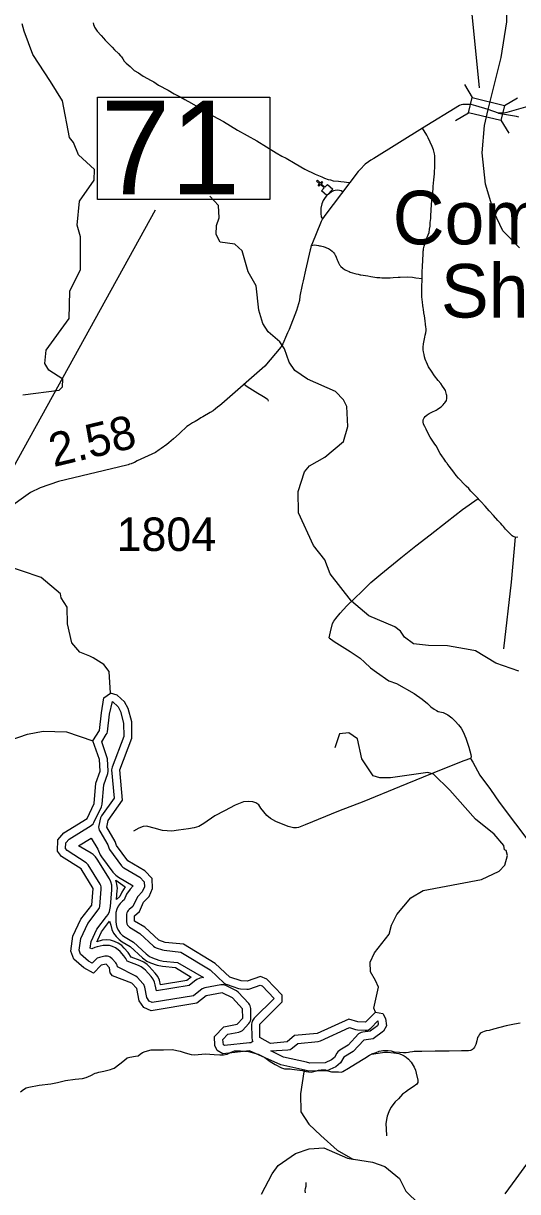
# Model space of a CAD drawing. Extents: x 2290615 to 2522933, y 819489 to 1012715.
# Drawn here: x 2484274 to 2491654, y 860488 to 877925 of the extents above; entities that cross this region are included whole.
import ezdxf

# ---------------------------------------------------------------- set-up
doc = ezdxf.new("R2010")
doc.units = 0
for name, color, linetype in [('Exist Civil Demographics Community Label', 7, 'Continuous'), ('Exist Cultural Church CELL', 7, 'Continuous'), ('Exist Hydrographic Buffer Line', 7, 'Continuous'), ('Exist Hydrographic Creek Single Shore', 7, 'Continuous'), ('Exist Hydrographic Lake Shore', 7, 'Continuous'), ('Exist Hydrographic Misc Water Feature', 7, 'Continuous'), ('Exist Road Non-System Type 51', 7, 'Continuous'), ('Exist Road Secondary Mileage Hundredths English Label', 7, 'Continuous'), ('Exist Road Secondary Structure Standard Bridge CELL', 7, 'Continuous'), ('Exist Road Secondary Structure Standard Bridge Number Label', 7, 'Continuous'), ('Exist Road Secondary Type 51 Attributed', 7, 'Continuous'), ('Exist Road Secondary Type 51 Number Label', 7, 'Continuous'), ('Exist Utilities Electrical Transmission Line', 7, 'Continuous')]:
    doc.layers.add(name, color=color, linetype=linetype)

msp = doc.modelspace()

# ---------------------------------------------------------------- linework, layer by layer
at = {"layer": 'Exist Cultural Church CELL'}
msp.add_lwpolyline([(2488725, 875426), (2488764, 875468), (2488708, 875520), (2488686, 875496), (2488674, 875507), (2488696, 875531), (2488652, 875572), (2488663, 875583), (2488707, 875543), (2488729, 875566), (2488741, 875555), (2488719, 875532), (2488775, 875480), (2488814, 875522), (2488892, 875449), (2488803, 875354)], close=True, dxfattribs=at)
at = {"layer": 'Exist Hydrographic Buffer Line'}
for points in [[(2487278, 862670), (2487260, 862681), (2487251, 862757), (2487329, 862837), (2487490, 862868), (2487528, 862882), (2487545, 862894), (2487640, 862998), (2487654, 863018), (2487663, 863037), (2487668, 863057), (2487670, 863078), (2487668, 863220), (2487661, 863260), (2487652, 863279), (2487640, 863296), (2487483, 863465), (2487455, 863487), (2487296, 863564), (2487265, 863574), (2487244, 863576), (2487223, 863574), (2486981, 863528), (2486943, 863514), (2486813, 863413), (2486197, 863313), (2486152, 863333), (2486117, 863384), (2486086, 863542), (2486072, 863579), (2486060, 863596), (2485978, 863683), (2485951, 863705), (2485681, 863843), (2485675, 863868), (2485666, 863887), (2485654, 863904), (2485601, 863964), (2485571, 863988), (2485552, 863997), (2485532, 864002), (2485511, 864004), (2485490, 864002), (2485411, 863985), (2485376, 863972), (2485359, 863960), (2485299, 863898), (2485248, 863927), (2485129, 864030), (2485106, 864090), (2485130, 864266), (2485236, 864492), (2485391, 864692), (2485409, 864724), (2485414, 864744), (2485437, 865005), (2485435, 865036), (2485430, 865057), (2485421, 865075), (2485239, 865367), (2485214, 865396), (2484926, 865578), (2484904, 865608), (2484907, 865692), (2484956, 865749), (2485287, 865954), (2485316, 865979), (2485328, 865996), (2485438, 866233), (2485449, 866272), (2485475, 866558), (2485533, 866727), (2485540, 866766), (2485529, 866947), (2485522, 866979), (2485445, 867201), (2485512, 867311), (2485523, 867332), (2485528, 867352), (2485558, 867617), (2485606, 867803), (2485690, 867724), (2485725, 867656), (2485771, 867481), (2485775, 867280), (2485600, 866824), (2485594, 866802), (2485592, 866782), (2485629, 866363), (2485442, 866095), (2485428, 866067), (2485401, 865954), (2485398, 865927), (2485400, 865906), (2485405, 865885), (2485414, 865867), (2485536, 865663), (2485549, 865620), (2485560, 865593), (2485739, 865352)], [(2486260, 863486), (2486243, 863573), (2486231, 863614), (2486211, 863659), (2486182, 863699), (2486096, 863792), (2486071, 863815), (2486031, 863843), (2485992, 863862), (2485823, 863927), (2485805, 863967), (2485776, 864007), (2485720, 864071), (2485691, 864099), (2485651, 864127), (2485607, 864147), (2485560, 864160), (2485511, 864164), (2485463, 864160), (2485377, 864142), (2485340, 864131), (2485296, 864110), (2485272, 864124), (2485285, 864220), (2485373, 864408), (2485517, 864594), (2485539, 864625), (2485559, 864669), (2485572, 864717), (2485575, 864742), (2485596, 864992), (2485597, 865015), (2485593, 865064), (2485580, 865111), (2485560, 865155), (2485375, 865452), (2485352, 865484), (2485317, 865518), (2485286, 865541), (2485099, 865649), (2485288, 865766), (2485388, 865599), (2485395, 865575), (2485422, 865513), (2485440, 865486), (2485611, 865257), (2485655, 865210), (2485694, 865182), (2485915, 865052), (2485868, 865004), (2485815, 864926), (2485778, 864843), (2485752, 864822), (2485718, 864787), (2485690, 864747), (2485669, 864703), (2485656, 864656), (2485652, 864607), (2485654, 864518), (2485658, 864477), (2485671, 864429), (2485692, 864385), (2485719, 864345), (2485754, 864311), (2485792, 864284), (2485917, 864210), (2486108, 864035), (2486157, 863999), (2486201, 863978), (2486296, 863945), (2486360, 863930), (2486573, 863909), (2486964, 863684), (2486907, 863673), (2486863, 863652), (2486829, 863630), (2486747, 863564), (2486260, 863486)], [(2485739, 865352), (2485758, 865332), (2485775, 865320), (2486012, 865181), (2486079, 865114), (2486080, 865035), (2486050, 864962), (2485984, 864893), (2485961, 864860), (2485908, 864744), (2485855, 864699), (2485840, 864684), (2485828, 864667), (2485819, 864648), (2485814, 864628), (2485812, 864607), (2485814, 864522), (2485821, 864484), (2485830, 864465), (2485842, 864448), (2485857, 864433), (2486013, 864339), (2486216, 864153), (2486237, 864137), (2486256, 864129), (2486349, 864096), (2486377, 864090), (2486625, 864064), (2487063, 863798), (2487274, 863602), (2487296, 863586), (2487315, 863578), (2487486, 863521), (2487516, 863515), (2487608, 863509), (2487637, 863511), (2487656, 863516), (2487811, 863570), (2487837, 863559), (2488016, 863371), (2487718, 863075), (2487698, 863049), (2487689, 863031), (2487684, 863010), (2487682, 862989), (2487685, 862788), (2487692, 862748), (2487701, 862729), (2487671, 862708), (2487650, 862709), (2487278, 862670)], [(2485664, 864846), (2485676, 864985), (2485677, 865015), (2485671, 865078), (2485655, 865139), (2485796, 865038), (2485742, 864959), (2485712, 864893), (2485664, 864846)], [(2486323, 863577), (2486306, 863642), (2486280, 863699), (2486244, 863750), (2486154, 863847), (2486123, 863877), (2486071, 863913), (2486020, 863937), (2485881, 863990), (2485838, 864059), (2485779, 864124), (2485743, 864160), (2485691, 864196), (2485634, 864223), (2485573, 864239), (2485511, 864244), (2485449, 864239), (2485372, 864218), (2485385, 864246), (2485442, 864366), (2485560, 864527), (2485580, 864463), (2485596, 864402), (2485622, 864345), (2485658, 864294), (2485702, 864249), (2485751, 864215), (2485870, 864145), (2486053, 863976), (2486117, 863930), (2486174, 863903), (2486270, 863869), (2486352, 863851), (2486547, 863831), (2486779, 863690), (2486713, 863640), (2486323, 863577)], [(2488550, 862408), (2488499, 862419), (2488158, 862493), (2487970, 862590), (2488225, 862604), (2488255, 862611), (2488274, 862620), (2488291, 862632), (2488370, 862701), (2488673, 862728), (2488712, 862738), (2489143, 862936), (2489233, 862908), (2489263, 862903), (2489379, 862898), (2489405, 862900), (2489425, 862905), (2489444, 862914), (2489461, 862926), (2489566, 863035), (2489571, 862987), (2489559, 862961), (2489452, 862885), (2489340, 862870), (2489315, 862864), (2489296, 862855), (2489279, 862843), (2489123, 862674), (2488998, 862599), (2488968, 862573), (2488956, 862556), (2488919, 862492), (2488874, 862456), (2488778, 862411), (2488550, 862408)]]:
    msp.add_lwpolyline(points, dxfattribs=at)
at = {"layer": 'Exist Hydrographic Creek Single Shore'}
msp.add_line((2489194, 860975), (2489201, 860973), dxfattribs=at)
for points in [[(2491681, 874576), (2491435, 874829), (2491297, 875112), (2491173, 875527), (2491123, 875992), (2491158, 876400), (2491216, 876638), (2491290, 876937), (2491407, 877415), (2491490, 877947), (2491481, 878465), (2491410, 878705), (2491342, 878804), (2491295, 879095), (2491270, 879126), (2491236, 879654), (2491216, 879817), (2491008, 880308), (2490742, 880786), (2490411, 881137), (2490174, 881327)], [(2485264, 868478), (2485117, 868540), (2484998, 868679), (2484935, 868963), (2484930, 869212), (2484836, 869352), (2484827, 869411), (2484539, 869656), (2483953, 869852), (2483801, 869944), (2483560, 870202), (2483401, 870427), (2483331, 870617), (2483317, 870975)], [(2485576, 867928), (2485553, 868252), (2485477, 868358), (2485317, 868456), (2485264, 868478)], [(2482483, 864565), (2482703, 864846), (2482920, 865834), (2483079, 866293), (2483208, 866538), (2483453, 866801), (2483708, 867012), (2484063, 867220), (2484336, 867316), (2484568, 867362), (2484919, 867350), (2485313, 867215)], [(2488474, 862302), (2488461, 862277), (2488412, 861946), (2488416, 861679), (2488537, 861495), (2488717, 861327), (2488957, 861109), (2489194, 860975)], [(2487828, 860449), (2487990, 860752), (2488079, 860880), (2488335, 861058), (2488542, 861129), (2488758, 861141), (2489111, 860988), (2489194, 860975)], [(2489201, 860973), (2489487, 860928), (2489671, 860863), (2489891, 860685), (2489986, 860495), (2490181, 860299), (2490290, 860232), (2490651, 860105), (2490867, 860134), (2491090, 860231), (2491409, 860136), (2491653, 859965), (2492382, 859253)]]:
    msp.add_lwpolyline(points, dxfattribs=at)
at = {"layer": 'Exist Hydrographic Lake Shore'}
for points in [[(2485313, 867215), (2485410, 867373), (2485439, 867634), (2485477, 867859), (2485576, 867928)], [(2489532, 863168), (2489384, 863018), (2489268, 863023), (2489134, 863064), (2488662, 862847), (2488321, 862817), (2488214, 862724), (2487965, 862701), (2487805, 862789), (2487802, 862989), (2488137, 863322), (2488136, 863420), (2487907, 863660), (2487814, 863699), (2487616, 863629), (2487524, 863635), (2487356, 863690), (2487136, 863895), (2486664, 864181), (2486389, 864209), (2486297, 864241), (2486085, 864436), (2485934, 864525), (2485932, 864607), (2486006, 864669), (2486070, 864810), (2486152, 864895), (2486200, 865012), (2486198, 865163), (2486087, 865277), (2485835, 865424), (2485664, 865654), (2485647, 865712), (2485518, 865927), (2485541, 866026), (2485753, 866330), (2485712, 866782), (2485895, 867258), (2485891, 867498), (2485838, 867699), (2485786, 867799), (2485676, 867896), (2485576, 867928)], [(2488474, 862302), (2488120, 862379), (2487650, 862589), (2487251, 862547), (2487167, 862596), (2487132, 862670), (2487130, 862805), (2487269, 862948), (2487468, 862986), (2487550, 863078), (2487548, 863219), (2487395, 863383), (2487244, 863456), (2487003, 863410), (2486863, 863299), (2486181, 863189), (2486072, 863237), (2486004, 863336), (2485968, 863519), (2485891, 863601), (2485606, 863711), (2485572, 863752), (2485562, 863827), (2485511, 863884), (2485436, 863868), (2485322, 863748), (2485179, 863828), (2485027, 863960), (2484983, 864076), (2485013, 864300), (2485133, 864555), (2485296, 864765), (2485317, 865015), (2485137, 865304), (2484842, 865489), (2484783, 865571), (2484788, 865739), (2484878, 865841), (2485224, 866056), (2485329, 866283), (2485357, 866583), (2485420, 866766), (2485409, 866940), (2485313, 867215)], [(2489532, 863168), (2489640, 863147), (2489683, 863073), (2489694, 862965), (2489653, 862881), (2489497, 862770), (2489356, 862751), (2489200, 862580), (2489060, 862496), (2489011, 862412), (2488937, 862353), (2488805, 862292), (2488538, 862287), (2488474, 862302)]]:
    msp.add_lwpolyline(points, dxfattribs=at)
at = {"layer": 'Exist Hydrographic Misc Water Feature'}
for points in [[(2484268, 872383), (2484809, 872451), (2484858, 872502), (2484864, 872617), (2484653, 872750), (2484593, 872849), (2484615, 873047), (2484957, 873520), (2484967, 873928), (2485128, 874250), (2485128, 874739), (2485075, 874914), (2485110, 875273), (2485330, 875584), (2485336, 875742), (2485099, 875965), (2485021, 876146), (2484961, 876219), (2484860, 876770), (2484680, 877058), (2484415, 877461), (2484284, 877810), (2484257, 877917)], [(2490944, 868575), (2490607, 868633), (2490323, 868638), (2490098, 868665), (2489963, 868764), (2489903, 868854), (2489818, 868919), (2489432, 869081), (2489171, 869300), (2488855, 869710), (2488777, 869917), (2488606, 870133), (2488381, 870620), (2488376, 870938), (2488471, 871231), (2488544, 871323), (2488776, 871450), (2489055, 871682), (2489118, 871908), (2489104, 872209), (2489053, 872306), (2488934, 872429), (2488514, 872615), (2488328, 872745), (2488243, 872867), (2488173, 873067), (2488105, 873173), (2487927, 873320), (2487850, 873445), (2487788, 873643), (2487749, 874009), (2487628, 874217), (2487540, 874532), (2487430, 874629), (2487213, 874660), (2487152, 874776), (2487158, 874907), (2487198, 875024), (2487187, 875207), (2487059, 875346)], [(2491670, 868256), (2491326, 868377), (2491023, 868561), (2490944, 868575)], [(2489532, 863168), (2489506, 863227), (2489575, 863538), (2489532, 863638), (2489455, 863769), (2489453, 863911), (2489517, 864054), (2489737, 864333), (2489768, 864465), (2489848, 864626), (2490061, 864871), (2490242, 864984), (2491115, 865147), (2491379, 865270), (2491461, 865362), (2491500, 865504), (2491482, 865579), (2491457, 865588), (2491448, 865653), (2491303, 865825), (2491024, 866046), (2490642, 866480), (2490396, 866717), (2490312, 866743), (2489755, 866664), (2489597, 866664), (2489497, 866693), (2489326, 866949), (2489262, 867248), (2489135, 867338), (2488994, 867319), (2488923, 867110)]]:
    msp.add_lwpolyline(points, dxfattribs=at)
at = {"layer": 'Exist Road Non-System Type 51'}
msp.add_line((2491616, 870257), (2491656, 870262), dxfattribs=at)
for points in [[(2485316, 877933), (2485321, 877907), (2485330, 877881), (2485337, 877867), (2485345, 877851), (2485376, 877808), (2485435, 877743), (2485471, 877703), (2485496, 877676), (2485537, 877632), (2485602, 877570), (2485634, 877532), (2485693, 877475), (2485726, 877440), (2485738, 877426), (2485761, 877396), (2485781, 877362), (2485810, 877332), (2485866, 877281), (2485930, 877222), (2485994, 877185), (2486062, 877136), (2486182, 877070), (2486221, 877051), (2486290, 877004), (2486437, 876926), (2486525, 876874), (2486625, 876825), (2486684, 876791), (2486785, 876734), (2486949, 876639), (2487103, 876543), (2487260, 876458), (2487469, 876330), (2487761, 876173), (2488049, 875992), (2488132, 875945), (2488198, 875911), (2488332, 875833), (2488477, 875747), (2488631, 875676), (2488730, 875632), (2488772, 875617), (2488826, 875597), (2488858, 875588), (2488897, 875573), (2488978, 875568), (2489012, 875566), (2489066, 875561), (2489100, 875556), (2489136, 875548)], [(2491368, 876584), (2491489, 876565), (2491548, 876556), (2491579, 876551), (2491606, 876544), (2491633, 876540), (2491668, 876532)], [(2490230, 874116), (2490229, 874154), (2490230, 874216), (2490230, 874232), (2490231, 874280), (2490239, 874404), (2490242, 874468), (2490243, 874502), (2490245, 874526), (2490247, 874540), (2490249, 874560), (2490252, 874580), (2490256, 874600), (2490274, 874656), (2490286, 874691), (2490293, 874712), (2490299, 874726), (2490309, 874746), (2490320, 874769), (2490331, 874805), (2490339, 874851), (2490346, 874899), (2490349, 874951), (2490358, 875011), (2490357, 875055), (2490362, 875132), (2490368, 875227), (2490392, 875455), (2490393, 875490), (2490403, 875589), (2490410, 875681), (2490414, 875733), (2490415, 875752), (2490418, 875775), (2490418, 875803), (2490419, 875829), (2490418, 875854), (2490418, 875896), (2490416, 875947), (2490412, 875976), (2490409, 875996), (2490396, 876039), (2490378, 876088), (2490349, 876151), (2490319, 876218), (2490297, 876254), (2490235, 876359)], [(2489037, 875413), (2489019, 875424), (2489016, 875426), (2488994, 875432), (2488960, 875436), (2488929, 875432), (2488904, 875424), (2488876, 875410), (2488839, 875383), (2488831, 875377), (2488809, 875360), (2488801, 875353), (2488780, 875326), (2488750, 875279), (2488732, 875231), (2488716, 875165), (2488716, 875163), (2488715, 875147), (2488715, 875145), (2488713, 875121), (2488713, 875088), (2488721, 875035), (2488729, 875021), (2488741, 875009)], [(2488572, 874609), (2488620, 874618), (2488678, 874611), (2488696, 874607), (2488712, 874603), (2488750, 874594), (2488782, 874585), (2488802, 874577), (2488829, 874566), (2488860, 874547), (2488885, 874526), (2488906, 874505), (2488918, 874487), (2488924, 874477), (2488928, 874469), (2488943, 874436), (2488957, 874398), (2488968, 874374), (2488978, 874350), (2488989, 874332), (2488995, 874322), (2489003, 874309), (2489007, 874303), (2489015, 874294), (2489044, 874269), (2489070, 874252), (2489088, 874242), (2489140, 874219), (2489155, 874213), (2489221, 874194), (2489245, 874189), (2489275, 874181), (2489303, 874174), (2489313, 874172), (2489416, 874156), (2489464, 874149), (2489494, 874143), (2489552, 874134), (2489596, 874131), (2489626, 874127), (2489658, 874128), (2489688, 874129), (2489750, 874129), (2489794, 874130), (2489868, 874135), (2489884, 874138), (2489898, 874138), (2490016, 874142), (2490082, 874137), (2490108, 874132), (2490132, 874126), (2490230, 874116)], [(2491063, 870833), (2491042, 870855), (2490981, 870918), (2490956, 870945), (2490934, 870969), (2490924, 870981), (2490887, 871016), (2490875, 871028), (2490851, 871053), (2490789, 871118), (2490773, 871136), (2490738, 871177), (2490700, 871227), (2490630, 871318), (2490601, 871357), (2490595, 871365), (2490583, 871383), (2490567, 871404), (2490546, 871434), (2490532, 871454), (2490522, 871470), (2490499, 871503), (2490437, 871619), (2490418, 871646), (2490388, 871689), (2490360, 871735), (2490350, 871749), (2490318, 871805), (2490290, 871869), (2490270, 871910), (2490250, 871944), (2490241, 871976), (2490244, 872006), (2490259, 872037), (2490275, 872059), (2490301, 872082), (2490332, 872103), (2490374, 872121), (2490435, 872151), (2490452, 872163), (2490472, 872177), (2490511, 872203), (2490544, 872233), (2490558, 872249), (2490569, 872262), (2490590, 872297), (2490596, 872325), (2490597, 872347), (2490595, 872371), (2490592, 872385), (2490589, 872405), (2490582, 872427), (2490576, 872445), (2490558, 872477), (2490533, 872510), (2490505, 872550), (2490465, 872597), (2490414, 872665), (2490367, 872734), (2490324, 872799), (2490306, 872835), (2490292, 872867), (2490283, 872887), (2490275, 872915), (2490264, 872947), (2490256, 872983), (2490247, 873022), (2490244, 873053), (2490242, 873091), (2490248, 873142), (2490256, 873190), (2490270, 873239), (2490275, 873269), (2490283, 873306), (2490286, 873342), (2490287, 873369), (2490284, 873390), (2490279, 873433), (2490274, 873486), (2490263, 873562), (2490252, 873604), (2490246, 873657), (2490243, 873681), (2490237, 873716), (2490232, 873763), (2490223, 873844), (2490223, 873980), (2490230, 874116)], [(2487571, 872541), (2487616, 872505), (2487695, 872454), (2487776, 872407), (2487832, 872373), (2487861, 872356), (2487901, 872331), (2487919, 872318), (2487926, 872304), (2487931, 872286)], [(2488839, 868753), (2488861, 868844), (2488891, 868966), (2488910, 869005), (2488940, 869044), (2489005, 869121), (2489102, 869229), (2489330, 869451), (2489462, 869578), (2489611, 869705), (2489912, 869948), (2490136, 870125), (2490349, 870290), (2490599, 870490), (2490832, 870667), (2491063, 870833)], [(2491616, 870257), (2491601, 870259), (2491586, 870265), (2491570, 870276), (2491545, 870302), (2491527, 870321), (2491474, 870378), (2491458, 870396), (2491441, 870414), (2491421, 870435), (2491401, 870459), (2491384, 870479), (2491360, 870506), (2491293, 870579), (2491228, 870648), (2491168, 870717), (2491103, 870790), (2491081, 870814), (2491063, 870833)], [(2491616, 870257), (2491558, 869583), (2491444, 868588)], [(2488839, 868753), (2488912, 868697), (2489152, 868551), (2489302, 868452), (2489369, 868389), (2489458, 868306), (2489544, 868239), (2489733, 868112), (2489845, 868073), (2490107, 867924), (2490230, 867840), (2490308, 867772), (2490359, 867722), (2490407, 867687), (2490441, 867667), (2490466, 867655), (2490540, 867637), (2490611, 867604), (2490669, 867559), (2490721, 867511), (2490771, 867456), (2490810, 867405), (2490841, 867349), (2490878, 867258), (2490927, 867124), (2490956, 867015), (2490962, 866979), (2490955, 866964), (2490948, 866954)], [(2490948, 866954), (2490849, 866917), (2490564, 866803), (2490242, 866675), (2489890, 866530), (2489355, 866313), (2488980, 866165), (2488480, 865963), (2488381, 865925), (2488350, 865916), (2488305, 865916), (2488227, 865937), (2488043, 866013), (2487962, 866055), (2487910, 866102), (2487821, 866214), (2487789, 866259), (2487745, 866290), (2487701, 866307), (2487628, 866311), (2487562, 866305), (2487435, 866256), (2487278, 866170), (2487131, 866095), (2486969, 865984), (2486892, 865937), (2486825, 865916), (2486737, 865905), (2486590, 865881), (2486493, 865870), (2486349, 865879), (2486225, 865912), (2486133, 865940), (2486112, 865943), (2486063, 865938), (2485998, 865914), (2485918, 865867)], [(2490948, 866954), (2490984, 866897), (2491091, 866705), (2491250, 866490), (2491379, 866303), (2491867, 865656)], [(2491689, 863001), (2491609, 862989), (2491483, 862964), (2491294, 862914), (2491228, 862892), (2491186, 862886), (2491155, 862880), (2491129, 862870), (2491107, 862858), (2491093, 862846), (2491081, 862830), (2491069, 862810), (2491055, 862787), (2491045, 862739), (2491029, 862685), (2491011, 862645), (2490997, 862623), (2490981, 862609), (2490965, 862599), (2490948, 862597), (2490918, 862591), (2490814, 862589), (2490629, 862585), (2490420, 862585), (2490223, 862582), (2490144, 862582), (2490108, 862580), (2490084, 862576), (2490046, 862570), (2490024, 862564), (2489991, 862558), (2489951, 862562), (2489889, 862564), (2489817, 862570), (2489770, 862585), (2489720, 862589), (2489694, 862591), (2489666, 862591), (2489642, 862591), (2489616, 862587), (2489581, 862578), (2489534, 862561), (2489470, 862539)], [(2484230, 861980), (2484275, 862012), (2484316, 862036), (2484357, 862048), (2484508, 862078), (2484685, 862095), (2484784, 862115), (2484902, 862148), (2485046, 862166), (2485156, 862177), (2485211, 862192), (2485281, 862222), (2485347, 862254), (2485369, 862262), (2485401, 862270), (2485477, 862284), (2485577, 862313), (2485600, 862319), (2485629, 862332), (2485712, 862398), (2485782, 862450), (2485824, 862484), (2485862, 862494), (2485948, 862510), (2485987, 862516), (2486018, 862542), (2486051, 862567), (2486092, 862582), (2486182, 862603), (2486364, 862606), (2486497, 862608), (2486617, 862583), (2486692, 862559), (2486778, 862535), (2486830, 862529), (2486993, 862545), (2487121, 862537), (2487209, 862530), (2487261, 862531), (2487319, 862539), (2487377, 862570), (2487425, 862589), (2487517, 862592), (2487637, 862582), (2487782, 862539), (2487880, 862489), (2487961, 862429), (2488031, 862385), (2488128, 862337), (2488175, 862320), (2488258, 862322), (2488284, 862318), (2488444, 862294), (2488496, 862282), (2488532, 862276), (2488571, 862273), (2488612, 862279), (2488649, 862291), (2488678, 862300), (2488719, 862305), (2488783, 862304), (2488818, 862291), (2488875, 862277), (2488978, 862275), (2489023, 862272), (2489045, 862279), (2489130, 862330), (2489231, 862394), (2489373, 862480), (2489440, 862524), (2489470, 862539)], [(2489470, 862539), (2489505, 862545), (2489570, 862557), (2489665, 862572), (2489711, 862570), (2489806, 862562), (2489880, 862551), (2489922, 862535), (2489957, 862514), (2489987, 862495), (2490026, 862467), (2490064, 862420), (2490107, 862344), (2490130, 862301), (2490141, 862258), (2490164, 862152), (2490163, 862119), (2490148, 862093), (2490096, 862050), (2490023, 862009), (2489978, 861975), (2489936, 861942), (2489873, 861872), (2489825, 861828), (2489759, 861744), (2489730, 861678), (2489704, 861615), (2489694, 861566), (2489688, 861502), (2489691, 861426), (2489697, 861322)], [(2488488, 860468), (2488482, 860506), (2488487, 860535), (2488498, 860570), (2488498, 860627)]]:
    msp.add_lwpolyline(points, dxfattribs=at)
at = {"layer": 'Exist Road Secondary Structure Standard Bridge CELL'}
for p, q in [((2490859, 877011), (2490977, 876817)), ((2491458, 876698), (2491651, 876816)), ((2490728, 876475), (2490922, 876592)), ((2491404, 876478), (2491522, 876285))]:
    msp.add_line(p, q, dxfattribs=at)
msp.add_lwpolyline([(2490977, 876817), (2491458, 876699), (2491403, 876474), (2490922, 876592)], close=True, dxfattribs=at)
at = {"layer": 'Exist Road Secondary Structure Standard Bridge Number Label'}
for p, q in [((2491086, 876963), (2490457, 883254)), ((2483742, 870608), (2486245, 875141))]:
    msp.add_line(p, q, dxfattribs=at)
msp.add_lwpolyline([(2485379, 876823), (2487955, 876823), (2487955, 875294), (2485379, 875294)], close=True, dxfattribs=at)
at = {"layer": 'Exist Road Secondary Type 51 Attributed'}
for points in [[(2491216, 876638), (2491029, 876696), (2490997, 876705), (2490962, 876716), (2490863, 876716), (2490833, 876715), (2490810, 876707), (2490788, 876699), (2490235, 876359), (2489507, 875906), (2489464, 875883), (2489425, 875860), (2489378, 875822), (2489301, 875745), (2489271, 875713), (2488777, 875059), (2488756, 875029), (2488741, 875009), (2488722, 874970), (2488579, 874624), (2488572, 874609), (2488559, 874562), (2488555, 874544), (2488484, 874242), (2488449, 874080), (2488437, 874022), (2488404, 873855), (2488395, 873790), (2488353, 873638), (2488243, 873357), (2488220, 873308), (2488205, 873272), (2488149, 873143), (2488138, 873127), (2488120, 873091), (2487878, 872811), (2487237, 872245), (2487207, 872220), (2487171, 872196), (2487142, 872171), (2487109, 872144), (2487063, 872118), (2486953, 872054), (2486923, 872038), (2486888, 872013), (2486841, 871985), (2486800, 871964), (2486769, 871943), (2486738, 871924), (2486713, 871908), (2486688, 871882), (2486635, 871834), (2486602, 871799), (2486517, 871723), (2486444, 871665), (2486414, 871641), (2486330, 871582), (2486299, 871560), (2486245, 871520), (2485974, 871395), (2485935, 871372), (2485918, 871366), (2485881, 871353), (2485860, 871345), (2485841, 871338), (2485819, 871333), (2484797, 871088), (2484524, 870994), (2484382, 870923), (2484011, 870660)], [(2492018, 876701), (2491959, 876710), (2491908, 876713), (2491494, 876594), (2491470, 876588), (2491439, 876586), (2491368, 876584), (2491216, 876638)]]:
    msp.add_lwpolyline(points, dxfattribs=at)
at = {"layer": 'Exist Utilities Electrical Transmission Line'}
msp.add_lwpolyline([(2491467, 860456), (2491631, 860678), (2491792, 860897)], dxfattribs=at)

# ---------------------------------------------------------------- texts
at = {"layer": 'Exist Civil Demographics Community Label'}
for s, p in [('Commissary', (2489789, 874627)), ('Shields', (2490508, 873534))]:
    msp.add_text(s, height=800, rotation=360, dxfattribs=at).set_placement(p)
at = {"layer": 'Exist Road Secondary Mileage Hundredths English Label'}
msp.add_text('2.58', height=500, rotation=13.4904, dxfattribs=at).set_placement((2484725, 871301))
at = {"layer": 'Exist Road Secondary Structure Standard Bridge Number Label'}
msp.add_text('71', height=1400, dxfattribs=at).set_placement((2485429, 875373))
at = {"layer": 'Exist Road Secondary Type 51 Number Label'}
msp.add_text('1804', height=500, rotation=360, dxfattribs=at).set_placement((2485665, 870050))

doc.saveas('drawing.dxf')
